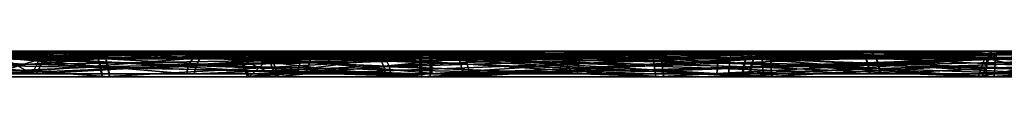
# Model space of a CAD drawing. Header units: millimetres. Extents: x -150 to 150, y -85 to 1149.
# Tile 356 of 656: x -72.356 to -71.2023, y 1014.37 to 1014.4. Entities that reach past the tile are written whole.
import ezdxf

# ---------------------------------------------------------------- set-up
doc = ezdxf.new("R2010")
doc.units = ezdxf.units.MM
doc.header["$LTSCALE"] = 21.359881
for name, color, linetype in [('4700', 7, 'CONTINUOUS'), ('4701', 7, 'CONTINUOUS'), ('4702', 7, 'CONTINUOUS'), ('4703', 7, 'CONTINUOUS'), ('4704', 7, 'CONTINUOUS'), ('4705', 7, 'CONTINUOUS'), ('4706', 7, 'CONTINUOUS'), ('4707', 7, 'CONTINUOUS'), ('4741', 7, 'CONTINUOUS'), ('4742', 7, 'CONTINUOUS'), ('4743', 7, 'CONTINUOUS'), ('4744', 7, 'CONTINUOUS'), ('4745', 7, 'CONTINUOUS'), ('4746', 7, 'CONTINUOUS'), ('4747', 7, 'CONTINUOUS'), ('4748', 7, 'CONTINUOUS'), ('7734', 7, 'CONTINUOUS'), ('7735', 7, 'CONTINUOUS'), ('7736', 7, 'CONTINUOUS'), ('7737', 7, 'CONTINUOUS'), ('7738', 7, 'CONTINUOUS'), ('7739', 7, 'CONTINUOUS'), ('7740', 7, 'CONTINUOUS'), ('7741', 7, 'CONTINUOUS'), ('7775', 7, 'CONTINUOUS'), ('7776', 7, 'CONTINUOUS'), ('7777', 7, 'CONTINUOUS'), ('7778', 7, 'CONTINUOUS'), ('7779', 7, 'CONTINUOUS'), ('7780', 7, 'CONTINUOUS'), ('7781', 7, 'CONTINUOUS'), ('7782', 7, 'CONTINUOUS')]:
    doc.layers.add(name, color=color, linetype=linetype)

msp = doc.modelspace()

# ---------------------------------------------------------------- linework, layer by layer
at = {"layer": '4700', "linetype": 'CONTINUOUS'}
for points in [[(-72.0975, 1014.3912, 215.0958), (-71.9339, 1014.3912, 215.4529), (-72.0889, 1014.37, 215.0944), (-72.0975, 1014.3912, 215.0958)], [(-72.0607, 1014.3912, 214.7048), (-72.0975, 1014.3912, 215.0958), (-72.0525, 1014.37, 214.7078), (-72.0607, 1014.3912, 214.7048)], [(-72.0525, 1014.37, 214.7078), (-72.0975, 1014.3912, 215.0958), (-72.0889, 1014.37, 215.0944), (-72.0525, 1014.37, 214.7078)], [(-71.9339, 1014.3912, 215.4529), (-71.9289, 1014.3815, 215.4488), (-72.0889, 1014.37, 215.0944), (-71.9339, 1014.3912, 215.4529)], [(-71.8333, 1014.3912, 214.3846), (-72.0607, 1014.3912, 214.7048), (-71.8277, 1014.37, 214.3913), (-71.8333, 1014.3912, 214.3846)], [(-71.8277, 1014.37, 214.3913), (-72.0607, 1014.3912, 214.7048), (-72.0525, 1014.37, 214.7078), (-71.8277, 1014.37, 214.3913)], [(-71.4762, 1014.3912, 214.2209), (-71.8333, 1014.3912, 214.3846), (-71.4747, 1014.37, 214.2296), (-71.4762, 1014.3912, 214.2209)], [(-71.4747, 1014.37, 214.2296), (-71.8333, 1014.3912, 214.3846), (-71.8277, 1014.37, 214.3913), (-71.4747, 1014.37, 214.2296)], [(-71.0851, 1014.3912, 214.2578), (-71.4762, 1014.3912, 214.2209), (-71.0882, 1014.37, 214.266), (-71.0851, 1014.3912, 214.2578)], [(-71.0882, 1014.37, 214.266), (-71.4762, 1014.3912, 214.2209), (-71.4747, 1014.37, 214.2296), (-71.0882, 1014.37, 214.266)], [(-71.9289, 1014.3815, 215.4488), (-71.9272, 1014.37, 215.4473), (-72.0889, 1014.37, 215.0944), (-71.9289, 1014.3815, 215.4488)]]:
    msp.add_3dface(points, dxfattribs=at)
at = {"layer": '4701', "linetype": 'CONTINUOUS'}
for points in [[(-72.0975, 1014.3912, 215.0958), (-72.0607, 1014.3912, 214.7048), (-72.1185, 1014.4, 215.0992), (-72.0975, 1014.3912, 215.0958)], [(-71.9503, 1014.4, 215.4664), (-72.0975, 1014.3912, 215.0958), (-72.1185, 1014.4, 215.0992), (-71.9503, 1014.4, 215.4664)], [(-72.1185, 1014.4, 215.0992), (-72.0607, 1014.3912, 214.7048), (-72.0811, 1014.4, 214.6987), (-72.1185, 1014.4, 215.0992)], [(-72.0975, 1014.3912, 215.0958), (-71.9503, 1014.4, 215.4664), (-71.9414, 1014.3977, 215.4591), (-72.0975, 1014.3912, 215.0958)], [(-71.9339, 1014.3912, 215.4529), (-72.0975, 1014.3912, 215.0958), (-71.9414, 1014.3977, 215.4591), (-71.9339, 1014.3912, 215.4529)], [(-72.0811, 1014.4, 214.6987), (-72.0607, 1014.3912, 214.7048), (-71.8478, 1014.4, 214.3691), (-72.0811, 1014.4, 214.6987)], [(-72.0607, 1014.3912, 214.7048), (-71.8333, 1014.3912, 214.3846), (-71.8478, 1014.4, 214.3691), (-72.0607, 1014.3912, 214.7048)], [(-71.8478, 1014.4, 214.3691), (-71.8333, 1014.3912, 214.3846), (-71.4818, 1014.4, 214.2004), (-71.8478, 1014.4, 214.3691)], [(-71.8333, 1014.3912, 214.3846), (-71.4762, 1014.3912, 214.2209), (-71.4818, 1014.4, 214.2004), (-71.8333, 1014.3912, 214.3846)], [(-71.4818, 1014.4, 214.2004), (-71.4762, 1014.3912, 214.2209), (-71.0801, 1014.4, 214.2371), (-71.4818, 1014.4, 214.2004)], [(-71.4762, 1014.3912, 214.2209), (-71.0851, 1014.3912, 214.2578), (-71.0801, 1014.4, 214.2371), (-71.4762, 1014.3912, 214.2209)]]:
    msp.add_3dface(points, dxfattribs=at)
at = {"layer": '4702', "linetype": 'CONTINUOUS'}
for points in [[(-71.9289, 1014.3815, 215.4488), (-71.9339, 1014.3912, 215.4529), (-71.6137, 1014.3912, 215.6803), (-71.9289, 1014.3815, 215.4488)], [(-71.9272, 1014.37, 215.4473), (-71.9289, 1014.3815, 215.4488), (-71.6137, 1014.3912, 215.6803), (-71.9272, 1014.37, 215.4473)], [(-71.9272, 1014.37, 215.4473), (-71.6137, 1014.3912, 215.6803), (-71.6106, 1014.37, 215.6721), (-71.9272, 1014.37, 215.4473)], [(-71.6137, 1014.3912, 215.6803), (-71.2227, 1014.3912, 215.7172), (-71.6106, 1014.37, 215.6721), (-71.6137, 1014.3912, 215.6803)], [(-71.6106, 1014.37, 215.6721), (-71.2227, 1014.3912, 215.7172), (-71.2241, 1014.37, 215.7085), (-71.6106, 1014.37, 215.6721)], [(-71.2227, 1014.3912, 215.7172), (-70.8656, 1014.3912, 215.5536), (-71.2241, 1014.37, 215.7085), (-71.2227, 1014.3912, 215.7172)], [(-71.2241, 1014.37, 215.7085), (-70.8656, 1014.3912, 215.5536), (-70.8712, 1014.37, 215.5468), (-71.2241, 1014.37, 215.7085)]]:
    msp.add_3dface(points, dxfattribs=at)
at = {"layer": '4703', "linetype": 'CONTINUOUS'}
for points in [[(-71.9414, 1014.3977, 215.4591), (-71.9503, 1014.4, 215.4664), (-71.8002, 1014.4, 215.6056), (-71.9414, 1014.3977, 215.4591)], [(-71.9339, 1014.3912, 215.4529), (-71.9414, 1014.3977, 215.4591), (-71.8002, 1014.4, 215.6056), (-71.9339, 1014.3912, 215.4529)], [(-71.6137, 1014.3912, 215.6803), (-71.9339, 1014.3912, 215.4529), (-71.8002, 1014.4, 215.6056), (-71.6137, 1014.3912, 215.6803)], [(-71.6188, 1014.4, 215.7011), (-71.6137, 1014.3912, 215.6803), (-71.8002, 1014.4, 215.6056), (-71.6188, 1014.4, 215.7011)], [(-71.2227, 1014.3912, 215.7172), (-71.6137, 1014.3912, 215.6803), (-71.6188, 1014.4, 215.7011), (-71.2227, 1014.3912, 215.7172)], [(-71.2171, 1014.4, 215.7378), (-71.2227, 1014.3912, 215.7172), (-71.6188, 1014.4, 215.7011), (-71.2171, 1014.4, 215.7378)], [(-70.8656, 1014.3912, 215.5536), (-71.2227, 1014.3912, 215.7172), (-71.2171, 1014.4, 215.7378), (-70.8656, 1014.3912, 215.5536)], [(-70.851, 1014.4, 215.5691), (-70.8656, 1014.3912, 215.5536), (-71.2171, 1014.4, 215.7378), (-70.851, 1014.4, 215.5691)]]:
    msp.add_3dface(points, dxfattribs=at)
at = {"layer": '4704', "linetype": 'CONTINUOUS'}
for points in [[(-72.3779, 1014.3923, 215.1433), (-72.3272, 1014.3923, 214.6058), (-72.3875, 1014.3733, 215.145), (-72.3779, 1014.3923, 215.1433)], [(-72.3875, 1014.3733, 215.145), (-72.3272, 1014.3923, 214.6058), (-72.3364, 1014.3733, 214.6024), (-72.3875, 1014.3733, 215.145)], [(-72.1605, 1014.3733, 215.6404), (-72.3779, 1014.3923, 215.1433), (-72.3875, 1014.3733, 215.145), (-72.1605, 1014.3733, 215.6404)], [(-72.1529, 1014.3923, 215.6342), (-72.3779, 1014.3923, 215.1433), (-72.1581, 1014.3837, 215.6384), (-72.1529, 1014.3923, 215.6342)], [(-72.1581, 1014.3837, 215.6384), (-72.3779, 1014.3923, 215.1433), (-72.1605, 1014.3733, 215.6404), (-72.1581, 1014.3837, 215.6384)], [(-72.3272, 1014.3923, 214.6058), (-72.0146, 1014.3923, 214.1655), (-72.3364, 1014.3733, 214.6024), (-72.3272, 1014.3923, 214.6058)], [(-72.3364, 1014.3733, 214.6024), (-72.0146, 1014.3923, 214.1655), (-72.0208, 1014.3733, 214.158), (-72.3364, 1014.3733, 214.6024)], [(-72.0146, 1014.3923, 214.1655), (-71.5237, 1014.3923, 213.9406), (-72.0208, 1014.3733, 214.158), (-72.0146, 1014.3923, 214.1655)], [(-72.0208, 1014.3733, 214.158), (-71.5237, 1014.3923, 213.9406), (-71.5253, 1014.3733, 213.931), (-72.0208, 1014.3733, 214.158)], [(-71.5237, 1014.3923, 213.9406), (-70.9861, 1014.3923, 213.9913), (-71.5253, 1014.3733, 213.931), (-71.5237, 1014.3923, 213.9406)], [(-71.5253, 1014.3733, 213.931), (-70.9861, 1014.3923, 213.9913), (-70.9827, 1014.3733, 213.9821), (-71.5253, 1014.3733, 213.931)]]:
    msp.add_3dface(points, dxfattribs=at)
at = {"layer": '4705', "linetype": 'CONTINUOUS'}
for points in [[(-72.3272, 1014.3923, 214.6058), (-72.3779, 1014.3923, 215.1433), (-72.3587, 1014.4, 215.1367), (-72.3272, 1014.3923, 214.6058)], [(-72.3779, 1014.3923, 215.1433), (-72.1529, 1014.3923, 215.6342), (-72.2801, 1014.4, 215.3938), (-72.3779, 1014.3923, 215.1433)], [(-72.3587, 1014.4, 215.1367), (-72.3779, 1014.3923, 215.1433), (-72.2801, 1014.4, 215.3938), (-72.3587, 1014.4, 215.1367)], [(-72.3075, 1014.4, 214.6102), (-72.3272, 1014.3923, 214.6058), (-72.3587, 1014.4, 215.1367), (-72.3075, 1014.4, 214.6102)], [(-72.0146, 1014.3923, 214.1655), (-72.3272, 1014.3923, 214.6058), (-72.3075, 1014.4, 214.6102), (-72.0146, 1014.3923, 214.1655)], [(-72.0012, 1014.4, 214.1805), (-72.0146, 1014.3923, 214.1655), (-72.3075, 1014.4, 214.6102), (-72.0012, 1014.4, 214.1805)], [(-72.2801, 1014.4, 215.3938), (-72.1529, 1014.3923, 215.6342), (-72.1458, 1014.398, 215.6283), (-72.2801, 1014.4, 215.3938)], [(-72.1375, 1014.4, 215.6214), (-72.2801, 1014.4, 215.3938), (-72.1458, 1014.398, 215.6283), (-72.1375, 1014.4, 215.6214)], [(-71.5237, 1014.3923, 213.9406), (-72.0146, 1014.3923, 214.1655), (-72.0012, 1014.4, 214.1805), (-71.5237, 1014.3923, 213.9406)], [(-71.5201, 1014.4, 213.9603), (-71.5237, 1014.3923, 213.9406), (-72.0012, 1014.4, 214.1805), (-71.5201, 1014.4, 213.9603)], [(-70.9861, 1014.3923, 213.9913), (-71.5237, 1014.3923, 213.9406), (-70.9937, 1014.4, 214.0098), (-70.9861, 1014.3923, 213.9913)], [(-70.9937, 1014.4, 214.0098), (-71.5237, 1014.3923, 213.9406), (-71.5201, 1014.4, 213.9603), (-70.9937, 1014.4, 214.0098)]]:
    msp.add_3dface(points, dxfattribs=at)
at = {"layer": '4706', "linetype": 'CONTINUOUS'}
for points in [[(-72.1581, 1014.3837, 215.6384), (-72.1605, 1014.3733, 215.6404), (-71.7161, 1014.3733, 215.956), (-72.1581, 1014.3837, 215.6384)], [(-72.1529, 1014.3923, 215.6342), (-72.1581, 1014.3837, 215.6384), (-71.7161, 1014.3733, 215.956), (-72.1529, 1014.3923, 215.6342)], [(-71.7127, 1014.3923, 215.9469), (-72.1529, 1014.3923, 215.6342), (-71.7161, 1014.3733, 215.956), (-71.7127, 1014.3923, 215.9469)], [(-71.1735, 1014.3733, 216.0072), (-71.7127, 1014.3923, 215.9469), (-71.7161, 1014.3733, 215.956), (-71.1735, 1014.3733, 216.0072)], [(-71.1752, 1014.3923, 215.9975), (-71.7127, 1014.3923, 215.9469), (-71.1735, 1014.3733, 216.0072), (-71.1752, 1014.3923, 215.9975)]]:
    msp.add_3dface(points, dxfattribs=at)
at = {"layer": '4707', "linetype": 'CONTINUOUS'}
for points in [[(-72.1458, 1014.398, 215.6283), (-72.1529, 1014.3923, 215.6342), (-71.7127, 1014.3923, 215.9469), (-72.1458, 1014.398, 215.6283)], [(-72.1375, 1014.4, 215.6214), (-72.1458, 1014.398, 215.6283), (-71.7127, 1014.3923, 215.9469), (-72.1375, 1014.4, 215.6214)], [(-72.1375, 1014.4, 215.6214), (-71.7127, 1014.3923, 215.9469), (-71.7051, 1014.4, 215.9283), (-72.1375, 1014.4, 215.6214)], [(-71.7127, 1014.3923, 215.9469), (-71.1752, 1014.3923, 215.9975), (-71.7051, 1014.4, 215.9283), (-71.7127, 1014.3923, 215.9469)], [(-71.7051, 1014.4, 215.9283), (-71.1752, 1014.3923, 215.9975), (-71.1787, 1014.4, 215.9778), (-71.7051, 1014.4, 215.9283)]]:
    msp.add_3dface(points, dxfattribs=at)
at = {"layer": '4741', "linetype": 'CONTINUOUS'}
for points in [[(-72.0958, 1014.3912, 384.8942), (-72.0642, 1014.3912, 385.2857), (-72.0871, 1014.37, 384.8958), (-72.0958, 1014.3912, 384.8942)], [(-71.9274, 1014.3912, 384.5393), (-72.0958, 1014.3912, 384.8942), (-71.9225, 1014.3815, 384.5435), (-71.9274, 1014.3912, 384.5393)], [(-71.9225, 1014.3815, 384.5435), (-72.0958, 1014.3912, 384.8942), (-71.9207, 1014.37, 384.545), (-71.9225, 1014.3815, 384.5435)], [(-71.9207, 1014.37, 384.545), (-72.0958, 1014.3912, 384.8942), (-72.0871, 1014.37, 384.8958), (-71.9207, 1014.37, 384.545)], [(-72.0871, 1014.37, 384.8958), (-72.0642, 1014.3912, 385.2857), (-72.0559, 1014.37, 385.2827), (-72.0871, 1014.37, 384.8958)], [(-72.0642, 1014.3912, 385.2857), (-71.841, 1014.3912, 385.6089), (-72.0559, 1014.37, 385.2827), (-72.0642, 1014.3912, 385.2857)], [(-72.0559, 1014.37, 385.2827), (-71.841, 1014.3912, 385.6089), (-71.8353, 1014.37, 385.6022), (-72.0559, 1014.37, 385.2827)], [(-71.841, 1014.3912, 385.6089), (-71.4862, 1014.3912, 385.7773), (-71.8353, 1014.37, 385.6022), (-71.841, 1014.3912, 385.6089)], [(-71.8353, 1014.37, 385.6022), (-71.4862, 1014.3912, 385.7773), (-71.4846, 1014.37, 385.7687), (-71.8353, 1014.37, 385.6022)], [(-71.4862, 1014.3912, 385.7773), (-71.0947, 1014.3912, 385.7457), (-71.4846, 1014.37, 385.7687), (-71.4862, 1014.3912, 385.7773)], [(-71.4846, 1014.37, 385.7687), (-71.0947, 1014.3912, 385.7457), (-71.0976, 1014.37, 385.7374), (-71.4846, 1014.37, 385.7687)]]:
    msp.add_3dface(points, dxfattribs=at)
at = {"layer": '4742', "linetype": 'CONTINUOUS'}
for points in [[(-72.0642, 1014.3912, 385.2857), (-72.0958, 1014.3912, 384.8942), (-72.1171, 1014.4, 384.8928), (-72.0642, 1014.3912, 385.2857)], [(-72.0835, 1014.4, 385.2948), (-72.0642, 1014.3912, 385.2857), (-72.1171, 1014.4, 384.8928), (-72.0835, 1014.4, 385.2948)], [(-72.1171, 1014.4, 384.8928), (-72.0958, 1014.3912, 384.8942), (-72.0546, 1014.4, 384.6975), (-72.1171, 1014.4, 384.8928)], [(-72.0958, 1014.3912, 384.8942), (-71.9274, 1014.3912, 384.5393), (-72.0546, 1014.4, 384.6975), (-72.0958, 1014.3912, 384.8942)], [(-71.841, 1014.3912, 385.6089), (-72.0642, 1014.3912, 385.2857), (-72.0835, 1014.4, 385.2948), (-71.841, 1014.3912, 385.6089)], [(-71.8538, 1014.4, 385.6259), (-71.841, 1014.3912, 385.6089), (-72.0835, 1014.4, 385.2948), (-71.8538, 1014.4, 385.6259)], [(-72.0546, 1014.4, 384.6975), (-71.9274, 1014.3912, 384.5393), (-71.9348, 1014.3977, 384.533), (-72.0546, 1014.4, 384.6975)], [(-71.9436, 1014.4, 384.5256), (-72.0546, 1014.4, 384.6975), (-71.9348, 1014.3977, 384.533), (-71.9436, 1014.4, 384.5256)], [(-71.4862, 1014.3912, 385.7773), (-71.841, 1014.3912, 385.6089), (-71.8538, 1014.4, 385.6259), (-71.4862, 1014.3912, 385.7773)], [(-71.4886, 1014.4, 385.7984), (-71.4862, 1014.3912, 385.7773), (-71.8538, 1014.4, 385.6259), (-71.4886, 1014.4, 385.7984)], [(-71.0877, 1014.4, 385.7657), (-71.4862, 1014.3912, 385.7773), (-71.4886, 1014.4, 385.7984), (-71.0877, 1014.4, 385.7657)], [(-71.0947, 1014.3912, 385.7457), (-71.4862, 1014.3912, 385.7773), (-71.0877, 1014.4, 385.7657), (-71.0947, 1014.3912, 385.7457)]]:
    msp.add_3dface(points, dxfattribs=at)
at = {"layer": '4743', "linetype": 'CONTINUOUS'}
for points in [[(-71.9274, 1014.3912, 384.5393), (-71.9225, 1014.3815, 384.5435), (-71.6012, 1014.37, 384.3245), (-71.9274, 1014.3912, 384.5393)], [(-71.6042, 1014.3912, 384.3162), (-71.9274, 1014.3912, 384.5393), (-71.6012, 1014.37, 384.3245), (-71.6042, 1014.3912, 384.3162)], [(-71.2127, 1014.3912, 384.2846), (-71.6042, 1014.3912, 384.3162), (-71.2143, 1014.37, 384.2932), (-71.2127, 1014.3912, 384.2846)], [(-71.2143, 1014.37, 384.2932), (-71.6042, 1014.3912, 384.3162), (-71.6012, 1014.37, 384.3245), (-71.2143, 1014.37, 384.2932)], [(-70.8635, 1014.37, 384.4596), (-71.2127, 1014.3912, 384.2846), (-71.2143, 1014.37, 384.2932), (-70.8635, 1014.37, 384.4596)], [(-70.8578, 1014.3912, 384.4529), (-71.2127, 1014.3912, 384.2846), (-70.8635, 1014.37, 384.4596), (-70.8578, 1014.3912, 384.4529)], [(-71.9225, 1014.3815, 384.5435), (-71.9207, 1014.37, 384.545), (-71.6012, 1014.37, 384.3245), (-71.9225, 1014.3815, 384.5435)]]:
    msp.add_3dface(points, dxfattribs=at)
at = {"layer": '4744', "linetype": 'CONTINUOUS'}
for points in [[(-71.9436, 1014.4, 384.5256), (-71.9348, 1014.3977, 384.533), (-71.6042, 1014.3912, 384.3162), (-71.9436, 1014.4, 384.5256)], [(-71.9436, 1014.4, 384.5256), (-71.6042, 1014.3912, 384.3162), (-71.6111, 1014.4, 384.2962), (-71.9436, 1014.4, 384.5256)], [(-71.9348, 1014.3977, 384.533), (-71.9274, 1014.3912, 384.5393), (-71.6042, 1014.3912, 384.3162), (-71.9348, 1014.3977, 384.533)], [(-71.6042, 1014.3912, 384.3162), (-71.2127, 1014.3912, 384.2846), (-71.6111, 1014.4, 384.2962), (-71.6042, 1014.3912, 384.3162)], [(-71.6111, 1014.4, 384.2962), (-71.2127, 1014.3912, 384.2846), (-71.2102, 1014.4, 384.2635), (-71.6111, 1014.4, 384.2962)], [(-71.2127, 1014.3912, 384.2846), (-70.8578, 1014.3912, 384.4529), (-70.8451, 1014.4, 384.4359), (-71.2127, 1014.3912, 384.2846)], [(-71.2102, 1014.4, 384.2635), (-71.2127, 1014.3912, 384.2846), (-70.8451, 1014.4, 384.4359), (-71.2102, 1014.4, 384.2635)]]:
    msp.add_3dface(points, dxfattribs=at)
at = {"layer": '4745', "linetype": 'CONTINUOUS'}
for points in [[(-72.144, 1014.3923, 384.3551), (-72.1491, 1014.3837, 384.3508), (-72.3851, 1014.3733, 384.8412), (-72.144, 1014.3923, 384.3551)], [(-72.3754, 1014.3923, 384.8429), (-72.144, 1014.3923, 384.3551), (-72.3851, 1014.3733, 384.8412), (-72.3754, 1014.3923, 384.8429)], [(-72.3412, 1014.3733, 385.3844), (-72.3754, 1014.3923, 384.8429), (-72.3851, 1014.3733, 384.8412), (-72.3412, 1014.3733, 385.3844)], [(-72.1491, 1014.3837, 384.3508), (-72.1514, 1014.3733, 384.3488), (-72.3851, 1014.3733, 384.8412), (-72.1491, 1014.3837, 384.3508)], [(-72.332, 1014.3923, 385.3811), (-72.3754, 1014.3923, 384.8429), (-72.3412, 1014.3733, 385.3844), (-72.332, 1014.3923, 385.3811)], [(-72.0316, 1014.3733, 385.833), (-72.332, 1014.3923, 385.3811), (-72.3412, 1014.3733, 385.3844), (-72.0316, 1014.3733, 385.833)], [(-72.0252, 1014.3923, 385.8255), (-72.332, 1014.3923, 385.3811), (-72.0316, 1014.3733, 385.833), (-72.0252, 1014.3923, 385.8255)], [(-71.5392, 1014.3733, 386.0666), (-72.0252, 1014.3923, 385.8255), (-72.0316, 1014.3733, 385.833), (-71.5392, 1014.3733, 386.0666)], [(-71.5374, 1014.3923, 386.0569), (-72.0252, 1014.3923, 385.8255), (-71.5392, 1014.3733, 386.0666), (-71.5374, 1014.3923, 386.0569)], [(-70.9959, 1014.3733, 386.0227), (-71.5374, 1014.3923, 386.0569), (-71.5392, 1014.3733, 386.0666), (-70.9959, 1014.3733, 386.0227)], [(-70.9992, 1014.3923, 386.0135), (-71.5374, 1014.3923, 386.0569), (-70.9959, 1014.3733, 386.0227), (-70.9992, 1014.3923, 386.0135)]]:
    msp.add_3dface(points, dxfattribs=at)
at = {"layer": '4746', "linetype": 'CONTINUOUS'}
for points in [[(-72.3754, 1014.3923, 384.8429), (-72.332, 1014.3923, 385.3811), (-72.3559, 1014.4, 384.8472), (-72.3754, 1014.3923, 384.8429)], [(-72.1287, 1014.4, 384.3681), (-72.3754, 1014.3923, 384.8429), (-72.3559, 1014.4, 384.8472), (-72.1287, 1014.4, 384.3681)], [(-72.3754, 1014.3923, 384.8429), (-72.1287, 1014.4, 384.3681), (-72.1369, 1014.398, 384.3611), (-72.3754, 1014.3923, 384.8429)], [(-72.144, 1014.3923, 384.3551), (-72.3754, 1014.3923, 384.8429), (-72.1369, 1014.398, 384.3611), (-72.144, 1014.3923, 384.3551)], [(-72.3559, 1014.4, 384.8472), (-72.332, 1014.3923, 385.3811), (-72.3132, 1014.4, 385.3742), (-72.3559, 1014.4, 384.8472)], [(-72.332, 1014.3923, 385.3811), (-72.0252, 1014.3923, 385.8255), (-72.0128, 1014.4, 385.8097), (-72.332, 1014.3923, 385.3811)], [(-72.3132, 1014.4, 385.3742), (-72.332, 1014.3923, 385.3811), (-72.0128, 1014.4, 385.8097), (-72.3132, 1014.4, 385.3742)], [(-72.0252, 1014.3923, 385.8255), (-71.5374, 1014.3923, 386.0569), (-71.5365, 1014.4, 386.0368), (-72.0252, 1014.3923, 385.8255)], [(-72.0128, 1014.4, 385.8097), (-72.0252, 1014.3923, 385.8255), (-71.5365, 1014.4, 386.0368), (-72.0128, 1014.4, 385.8097)], [(-71.5374, 1014.3923, 386.0569), (-70.9992, 1014.3923, 386.0135), (-71.0091, 1014.4, 385.9957), (-71.5374, 1014.3923, 386.0569)], [(-71.5365, 1014.4, 386.0368), (-71.5374, 1014.3923, 386.0569), (-71.0091, 1014.4, 385.9957), (-71.5365, 1014.4, 386.0368)]]:
    msp.add_3dface(points, dxfattribs=at)
at = {"layer": '4747', "linetype": 'CONTINUOUS'}
for points in [[(-72.1514, 1014.3733, 384.3488), (-72.1491, 1014.3837, 384.3508), (-71.6996, 1014.3923, 384.0484), (-72.1514, 1014.3733, 384.3488)], [(-72.1514, 1014.3733, 384.3488), (-71.6996, 1014.3923, 384.0484), (-71.7029, 1014.3733, 384.0392), (-72.1514, 1014.3733, 384.3488)], [(-72.1491, 1014.3837, 384.3508), (-72.144, 1014.3923, 384.3551), (-71.6996, 1014.3923, 384.0484), (-72.1491, 1014.3837, 384.3508)], [(-71.6996, 1014.3923, 384.0484), (-71.1614, 1014.3923, 384.0049), (-71.7029, 1014.3733, 384.0392), (-71.6996, 1014.3923, 384.0484)], [(-71.7029, 1014.3733, 384.0392), (-71.1614, 1014.3923, 384.0049), (-71.1597, 1014.3733, 383.9953), (-71.7029, 1014.3733, 384.0392)]]:
    msp.add_3dface(points, dxfattribs=at)
at = {"layer": '4748', "linetype": 'CONTINUOUS'}
for points in [[(-72.144, 1014.3923, 384.3551), (-72.1369, 1014.398, 384.3611), (-71.9294, 1014.4, 384.1881), (-72.144, 1014.3923, 384.3551)], [(-71.6996, 1014.3923, 384.0484), (-72.144, 1014.3923, 384.3551), (-71.9294, 1014.4, 384.1881), (-71.6996, 1014.3923, 384.0484)], [(-72.1369, 1014.398, 384.3611), (-72.1287, 1014.4, 384.3681), (-71.9294, 1014.4, 384.1881), (-72.1369, 1014.398, 384.3611)], [(-71.6897, 1014.4, 384.0661), (-71.6996, 1014.3923, 384.0484), (-71.9294, 1014.4, 384.1881), (-71.6897, 1014.4, 384.0661)], [(-71.1614, 1014.3923, 384.0049), (-71.6996, 1014.3923, 384.0484), (-71.6897, 1014.4, 384.0661), (-71.1614, 1014.3923, 384.0049)], [(-71.1624, 1014.4, 384.0251), (-71.1614, 1014.3923, 384.0049), (-71.6897, 1014.4, 384.0661), (-71.1624, 1014.4, 384.0251)]]:
    msp.add_3dface(points, dxfattribs=at)
at = {"layer": '7734', "linetype": 'CONTINUOUS'}
for points in [[(-72.5398, 1014.3912, 258.875), (-72.2639, 1014.3912, 259.1546), (-72.5321, 1014.37, 258.8707), (-72.5398, 1014.3912, 258.875)], [(-72.2551, 1014.3912, 257.8404), (-72.5347, 1014.3912, 258.1162), (-72.2508, 1014.37, 257.848), (-72.2551, 1014.3912, 257.8404)], [(-72.2508, 1014.37, 257.848), (-72.5347, 1014.3912, 258.1162), (-72.5271, 1014.37, 258.1207), (-72.2508, 1014.37, 257.848)], [(-72.2639, 1014.3912, 259.1546), (-72.2606, 1014.3815, 259.149), (-72.5321, 1014.37, 258.8707), (-72.2639, 1014.3912, 259.1546)], [(-71.875, 1014.3912, 257.7412), (-72.2551, 1014.3912, 257.8404), (-71.8751, 1014.37, 257.75), (-71.875, 1014.3912, 257.7412)], [(-71.8751, 1014.37, 257.75), (-72.2551, 1014.3912, 257.8404), (-72.2508, 1014.37, 257.848), (-71.8751, 1014.37, 257.75)], [(-71.5008, 1014.37, 257.853), (-71.875, 1014.3912, 257.7412), (-71.8751, 1014.37, 257.75), (-71.5008, 1014.37, 257.853)], [(-71.4963, 1014.3912, 257.8454), (-71.875, 1014.3912, 257.7412), (-71.4996, 1014.3815, 257.851), (-71.4963, 1014.3912, 257.8454)], [(-71.4996, 1014.3815, 257.851), (-71.875, 1014.3912, 257.7412), (-71.5008, 1014.37, 257.853), (-71.4996, 1014.3815, 257.851)], [(-72.2606, 1014.3815, 259.149), (-72.2594, 1014.37, 259.147), (-72.5321, 1014.37, 258.8707), (-72.2606, 1014.3815, 259.149)]]:
    msp.add_3dface(points, dxfattribs=at)
at = {"layer": '7735', "linetype": 'CONTINUOUS'}
for points in [[(-72.2746, 1014.4, 259.1729), (-72.5398, 1014.3912, 258.875), (-72.5583, 1014.4, 258.8853), (-72.2746, 1014.4, 259.1729)], [(-72.5537, 1014.4, 258.1066), (-72.5347, 1014.3912, 258.1162), (-72.2674, 1014.4, 257.8229), (-72.5537, 1014.4, 258.1066)], [(-72.5398, 1014.3912, 258.875), (-72.2746, 1014.4, 259.1729), (-72.2688, 1014.3977, 259.163), (-72.5398, 1014.3912, 258.875)], [(-72.2639, 1014.3912, 259.1546), (-72.5398, 1014.3912, 258.875), (-72.2688, 1014.3977, 259.163), (-72.2639, 1014.3912, 259.1546)], [(-72.5347, 1014.3912, 258.1162), (-72.2551, 1014.3912, 257.8404), (-72.2674, 1014.4, 257.8229), (-72.5347, 1014.3912, 258.1162)], [(-72.2674, 1014.4, 257.8229), (-72.2551, 1014.3912, 257.8404), (-71.8774, 1014.4, 257.72), (-72.2674, 1014.4, 257.8229)], [(-72.2551, 1014.3912, 257.8404), (-71.875, 1014.3912, 257.7412), (-71.8774, 1014.4, 257.72), (-72.2551, 1014.3912, 257.8404)], [(-71.8774, 1014.4, 257.72), (-71.875, 1014.3912, 257.7412), (-71.6742, 1014.4, 257.7477), (-71.8774, 1014.4, 257.72)], [(-71.875, 1014.3912, 257.7412), (-71.4963, 1014.3912, 257.8454), (-71.6742, 1014.4, 257.7477), (-71.875, 1014.3912, 257.7412)], [(-71.6742, 1014.4, 257.7477), (-71.4963, 1014.3912, 257.8454), (-71.4914, 1014.3977, 257.837), (-71.6742, 1014.4, 257.7477)], [(-71.4856, 1014.4, 257.8271), (-71.6742, 1014.4, 257.7477), (-71.4914, 1014.3977, 257.837), (-71.4856, 1014.4, 257.8271)]]:
    msp.add_3dface(points, dxfattribs=at)
at = {"layer": '7736', "linetype": 'CONTINUOUS'}
for points in [[(-72.2606, 1014.3815, 259.149), (-72.2639, 1014.3912, 259.1546), (-71.8852, 1014.3912, 259.2588), (-72.2606, 1014.3815, 259.149)], [(-72.2594, 1014.37, 259.147), (-72.2606, 1014.3815, 259.149), (-71.8852, 1014.3912, 259.2588), (-72.2594, 1014.37, 259.147)], [(-72.2594, 1014.37, 259.147), (-71.8852, 1014.3912, 259.2588), (-71.8851, 1014.37, 259.25), (-72.2594, 1014.37, 259.147)], [(-71.8852, 1014.3912, 259.2588), (-71.5051, 1014.3912, 259.1596), (-71.8851, 1014.37, 259.25), (-71.8852, 1014.3912, 259.2588)], [(-71.8851, 1014.37, 259.25), (-71.5051, 1014.3912, 259.1596), (-71.5095, 1014.37, 259.152), (-71.8851, 1014.37, 259.25)], [(-71.5051, 1014.3912, 259.1596), (-71.2255, 1014.3912, 258.8838), (-71.5095, 1014.37, 259.152), (-71.5051, 1014.3912, 259.1596)], [(-71.5095, 1014.37, 259.152), (-71.2255, 1014.3912, 258.8838), (-71.2331, 1014.37, 258.8793), (-71.5095, 1014.37, 259.152)], [(-71.4963, 1014.3912, 257.8454), (-71.4996, 1014.3815, 257.851), (-71.2281, 1014.37, 258.1293), (-71.4963, 1014.3912, 257.8454)], [(-71.2205, 1014.3912, 258.125), (-71.4963, 1014.3912, 257.8454), (-71.2281, 1014.37, 258.1293), (-71.2205, 1014.3912, 258.125)], [(-71.2255, 1014.3912, 258.8838), (-71.1213, 1014.3912, 258.5051), (-71.2331, 1014.37, 258.8793), (-71.2255, 1014.3912, 258.8838)], [(-71.2331, 1014.37, 258.8793), (-71.1213, 1014.3912, 258.5051), (-71.1301, 1014.37, 258.505), (-71.2331, 1014.37, 258.8793)], [(-71.1301, 1014.37, 258.505), (-71.2205, 1014.3912, 258.125), (-71.2281, 1014.37, 258.1293), (-71.1301, 1014.37, 258.505)], [(-71.1213, 1014.3912, 258.5051), (-71.2205, 1014.3912, 258.125), (-71.1301, 1014.37, 258.505), (-71.1213, 1014.3912, 258.5051)], [(-71.4996, 1014.3815, 257.851), (-71.5008, 1014.37, 257.853), (-71.2281, 1014.37, 258.1293), (-71.4996, 1014.3815, 257.851)]]:
    msp.add_3dface(points, dxfattribs=at)
at = {"layer": '7737', "linetype": 'CONTINUOUS'}
for points in [[(-72.2688, 1014.3977, 259.163), (-72.2746, 1014.4, 259.1729), (-72.086, 1014.4, 259.2523), (-72.2688, 1014.3977, 259.163)], [(-72.2639, 1014.3912, 259.1546), (-72.2688, 1014.3977, 259.163), (-72.086, 1014.4, 259.2523), (-72.2639, 1014.3912, 259.1546)], [(-71.8852, 1014.3912, 259.2588), (-72.2639, 1014.3912, 259.1546), (-72.086, 1014.4, 259.2523), (-71.8852, 1014.3912, 259.2588)], [(-71.8829, 1014.4, 259.28), (-71.8852, 1014.3912, 259.2588), (-72.086, 1014.4, 259.2523), (-71.8829, 1014.4, 259.28)], [(-71.5051, 1014.3912, 259.1596), (-71.8852, 1014.3912, 259.2588), (-71.8829, 1014.4, 259.28), (-71.5051, 1014.3912, 259.1596)], [(-71.4928, 1014.4, 259.1771), (-71.5051, 1014.3912, 259.1596), (-71.8829, 1014.4, 259.28), (-71.4928, 1014.4, 259.1771)], [(-71.2255, 1014.3912, 258.8838), (-71.5051, 1014.3912, 259.1596), (-71.4928, 1014.4, 259.1771), (-71.2255, 1014.3912, 258.8838)], [(-71.4914, 1014.3977, 257.837), (-71.4963, 1014.3912, 257.8454), (-71.2205, 1014.3912, 258.125), (-71.4914, 1014.3977, 257.837)], [(-71.2066, 1014.4, 258.8934), (-71.2255, 1014.3912, 258.8838), (-71.4928, 1014.4, 259.1771), (-71.2066, 1014.4, 258.8934)], [(-71.4856, 1014.4, 257.8271), (-71.4914, 1014.3977, 257.837), (-71.2205, 1014.3912, 258.125), (-71.4856, 1014.4, 257.8271)], [(-71.4856, 1014.4, 257.8271), (-71.2205, 1014.3912, 258.125), (-71.2019, 1014.4, 258.1147), (-71.4856, 1014.4, 257.8271)], [(-71.1213, 1014.3912, 258.5051), (-71.2255, 1014.3912, 258.8838), (-71.2066, 1014.4, 258.8934), (-71.1213, 1014.3912, 258.5051)], [(-71.2205, 1014.3912, 258.125), (-71.1213, 1014.3912, 258.5051), (-71.2019, 1014.4, 258.1147), (-71.2205, 1014.3912, 258.125)], [(-71.1001, 1014.4, 258.5038), (-71.1213, 1014.3912, 258.5051), (-71.2066, 1014.4, 258.8934), (-71.1001, 1014.4, 258.5038)]]:
    msp.add_3dface(points, dxfattribs=at)
at = {"layer": '7738', "linetype": 'CONTINUOUS'}
for points in [[(-72.3956, 1014.3923, 257.5932), (-71.8731, 1014.3923, 257.4569), (-72.4004, 1014.3733, 257.5847), (-72.3956, 1014.3923, 257.5932)], [(-72.4004, 1014.3733, 257.5847), (-71.8731, 1014.3923, 257.4569), (-71.8731, 1014.3733, 257.4471), (-72.4004, 1014.3733, 257.5847)], [(-71.3525, 1014.3923, 257.6002), (-71.3492, 1014.3837, 257.5944), (-71.8731, 1014.3733, 257.4471), (-71.3525, 1014.3923, 257.6002)], [(-71.8731, 1014.3923, 257.4569), (-71.3525, 1014.3923, 257.6002), (-71.8731, 1014.3733, 257.4471), (-71.8731, 1014.3923, 257.4569)], [(-71.3492, 1014.3837, 257.5944), (-71.3476, 1014.3733, 257.5917), (-71.8731, 1014.3733, 257.4471), (-71.3492, 1014.3837, 257.5944)]]:
    msp.add_3dface(points, dxfattribs=at)
at = {"layer": '7739', "linetype": 'CONTINUOUS'}
for points in [[(-71.8731, 1014.3923, 257.4569), (-72.3956, 1014.3923, 257.5932), (-71.8739, 1014.4, 257.477), (-71.8731, 1014.3923, 257.4569)], [(-71.8739, 1014.4, 257.477), (-72.3956, 1014.3923, 257.5932), (-72.3855, 1014.4, 257.6105), (-71.8739, 1014.4, 257.477)], [(-71.3627, 1014.4, 257.6174), (-71.8731, 1014.3923, 257.4569), (-71.8739, 1014.4, 257.477), (-71.3627, 1014.4, 257.6174)], [(-71.8731, 1014.3923, 257.4569), (-71.3627, 1014.4, 257.6174), (-71.3572, 1014.398, 257.6082), (-71.8731, 1014.3923, 257.4569)], [(-71.3525, 1014.3923, 257.6002), (-71.8731, 1014.3923, 257.4569), (-71.3572, 1014.398, 257.6082), (-71.3525, 1014.3923, 257.6002)]]:
    msp.add_3dface(points, dxfattribs=at)
at = {"layer": '7740', "linetype": 'CONTINUOUS'}
for points in [[(-72.411, 1014.3837, 259.4056), (-72.4126, 1014.3733, 259.4083), (-71.8871, 1014.3733, 259.5529), (-72.411, 1014.3837, 259.4056)], [(-72.4077, 1014.3923, 259.3998), (-72.411, 1014.3837, 259.4056), (-71.8871, 1014.3733, 259.5529), (-72.4077, 1014.3923, 259.3998)], [(-71.8871, 1014.3923, 259.5431), (-72.4077, 1014.3923, 259.3998), (-71.8871, 1014.3733, 259.5529), (-71.8871, 1014.3923, 259.5431)], [(-71.3646, 1014.3923, 259.4068), (-71.8871, 1014.3923, 259.5431), (-71.3598, 1014.3733, 259.4153), (-71.3646, 1014.3923, 259.4068)], [(-71.3598, 1014.3733, 259.4153), (-71.8871, 1014.3923, 259.5431), (-71.8871, 1014.3733, 259.5529), (-71.3598, 1014.3733, 259.4153)], [(-70.9803, 1014.3923, 259.0276), (-71.3646, 1014.3923, 259.4068), (-70.9718, 1014.3733, 259.0325), (-70.9803, 1014.3923, 259.0276)], [(-70.9718, 1014.3733, 259.0325), (-71.3646, 1014.3923, 259.4068), (-71.3598, 1014.3733, 259.4153), (-70.9718, 1014.3733, 259.0325)], [(-71.3492, 1014.3837, 257.5944), (-71.3525, 1014.3923, 257.6002), (-70.9733, 1014.3923, 257.9845), (-71.3492, 1014.3837, 257.5944)], [(-71.3476, 1014.3733, 257.5917), (-71.3492, 1014.3837, 257.5944), (-70.9733, 1014.3923, 257.9845), (-71.3476, 1014.3733, 257.5917)], [(-71.3476, 1014.3733, 257.5917), (-70.9733, 1014.3923, 257.9845), (-70.9648, 1014.3733, 257.9797), (-71.3476, 1014.3733, 257.5917)]]:
    msp.add_3dface(points, dxfattribs=at)
at = {"layer": '7741', "linetype": 'CONTINUOUS'}
for points in [[(-72.403, 1014.398, 259.3918), (-72.4077, 1014.3923, 259.3998), (-71.8871, 1014.3923, 259.5431), (-72.403, 1014.398, 259.3918)], [(-72.3975, 1014.4, 259.3826), (-72.403, 1014.398, 259.3918), (-71.8871, 1014.3923, 259.5431), (-72.3975, 1014.4, 259.3826)], [(-72.3975, 1014.4, 259.3826), (-71.8871, 1014.3923, 259.5431), (-71.8863, 1014.4, 259.523), (-72.3975, 1014.4, 259.3826)], [(-71.8871, 1014.3923, 259.5431), (-71.3646, 1014.3923, 259.4068), (-71.8863, 1014.4, 259.523), (-71.8871, 1014.3923, 259.5431)], [(-71.8863, 1014.4, 259.523), (-71.3646, 1014.3923, 259.4068), (-71.3747, 1014.4, 259.3895), (-71.8863, 1014.4, 259.523)], [(-71.3747, 1014.4, 259.3895), (-71.3646, 1014.3923, 259.4068), (-70.9979, 1014.4, 259.0181), (-71.3747, 1014.4, 259.3895)], [(-71.3646, 1014.3923, 259.4068), (-70.9803, 1014.3923, 259.0276), (-70.9979, 1014.4, 259.0181), (-71.3646, 1014.3923, 259.4068)], [(-71.3572, 1014.398, 257.6082), (-71.3627, 1014.4, 257.6174), (-71.1508, 1014.4, 257.7825), (-71.3572, 1014.398, 257.6082)], [(-71.3525, 1014.3923, 257.6002), (-71.3572, 1014.398, 257.6082), (-71.1508, 1014.4, 257.7825), (-71.3525, 1014.3923, 257.6002)], [(-70.9733, 1014.3923, 257.9845), (-71.3525, 1014.3923, 257.6002), (-71.1508, 1014.4, 257.7825), (-70.9733, 1014.3923, 257.9845)]]:
    msp.add_3dface(points, dxfattribs=at)
at = {"layer": '7775', "linetype": 'CONTINUOUS'}
for points in [[(-72.5398, 1014.3912, 341.875), (-72.2639, 1014.3912, 342.1546), (-72.5321, 1014.37, 341.8707), (-72.5398, 1014.3912, 341.875)], [(-72.2551, 1014.3912, 340.8404), (-72.5347, 1014.3912, 341.1162), (-72.2519, 1014.3815, 340.846), (-72.2551, 1014.3912, 340.8404)], [(-72.2519, 1014.3815, 340.846), (-72.5347, 1014.3912, 341.1162), (-72.2508, 1014.37, 340.848), (-72.2519, 1014.3815, 340.846)], [(-72.2508, 1014.37, 340.848), (-72.5347, 1014.3912, 341.1162), (-72.5271, 1014.37, 341.1207), (-72.2508, 1014.37, 340.848)], [(-72.5321, 1014.37, 341.8707), (-72.2639, 1014.3912, 342.1546), (-72.2594, 1014.37, 342.147), (-72.5321, 1014.37, 341.8707)], [(-72.2639, 1014.3912, 342.1546), (-71.8852, 1014.3912, 342.2588), (-72.2594, 1014.37, 342.147), (-72.2639, 1014.3912, 342.1546)], [(-72.2594, 1014.37, 342.147), (-71.8852, 1014.3912, 342.2588), (-71.8851, 1014.37, 342.25), (-72.2594, 1014.37, 342.147)], [(-71.8852, 1014.3912, 342.2588), (-71.5051, 1014.3912, 342.1596), (-71.8851, 1014.37, 342.25), (-71.8852, 1014.3912, 342.2588)], [(-71.5051, 1014.3912, 342.1596), (-71.5083, 1014.3815, 342.154), (-71.8851, 1014.37, 342.25), (-71.5051, 1014.3912, 342.1596)], [(-71.5083, 1014.3815, 342.154), (-71.5095, 1014.37, 342.152), (-71.8851, 1014.37, 342.25), (-71.5083, 1014.3815, 342.154)]]:
    msp.add_3dface(points, dxfattribs=at)
at = {"layer": '7776', "linetype": 'CONTINUOUS'}
for points in [[(-72.2639, 1014.3912, 342.1546), (-72.5398, 1014.3912, 341.875), (-72.5575, 1014.4, 341.8866), (-72.2639, 1014.3912, 342.1546)], [(-72.2734, 1014.4, 342.1736), (-72.2639, 1014.3912, 342.1546), (-72.5575, 1014.4, 341.8866), (-72.2734, 1014.4, 342.1736)], [(-72.5347, 1014.3912, 341.1162), (-72.2551, 1014.3912, 340.8404), (-72.4287, 1014.4, 340.9455), (-72.5347, 1014.3912, 341.1162)], [(-72.4287, 1014.4, 340.9455), (-72.2551, 1014.3912, 340.8404), (-72.2599, 1014.3977, 340.8319), (-72.4287, 1014.4, 340.9455)], [(-72.2656, 1014.4, 340.8219), (-72.4287, 1014.4, 340.9455), (-72.2599, 1014.3977, 340.8319), (-72.2656, 1014.4, 340.8219)], [(-71.8855, 1014.4, 342.28), (-72.2639, 1014.3912, 342.1546), (-72.2734, 1014.4, 342.1736), (-71.8855, 1014.4, 342.28)], [(-71.8852, 1014.3912, 342.2588), (-72.2639, 1014.3912, 342.1546), (-71.8855, 1014.4, 342.28), (-71.8852, 1014.3912, 342.2588)], [(-71.4946, 1014.4, 342.1781), (-71.8852, 1014.3912, 342.2588), (-71.8855, 1014.4, 342.28), (-71.4946, 1014.4, 342.1781)], [(-71.8852, 1014.3912, 342.2588), (-71.4946, 1014.4, 342.1781), (-71.5003, 1014.3977, 342.1681), (-71.8852, 1014.3912, 342.2588)], [(-71.5051, 1014.3912, 342.1596), (-71.8852, 1014.3912, 342.2588), (-71.5003, 1014.3977, 342.1681), (-71.5051, 1014.3912, 342.1596)]]:
    msp.add_3dface(points, dxfattribs=at)
at = {"layer": '7777', "linetype": 'CONTINUOUS'}
for points in [[(-72.2551, 1014.3912, 340.8404), (-72.2519, 1014.3815, 340.846), (-71.8751, 1014.37, 340.75), (-72.2551, 1014.3912, 340.8404)], [(-71.875, 1014.3912, 340.7412), (-72.2551, 1014.3912, 340.8404), (-71.8751, 1014.37, 340.75), (-71.875, 1014.3912, 340.7412)], [(-71.5008, 1014.37, 340.853), (-71.875, 1014.3912, 340.7412), (-71.8751, 1014.37, 340.75), (-71.5008, 1014.37, 340.853)], [(-71.4963, 1014.3912, 340.8454), (-71.875, 1014.3912, 340.7412), (-71.5008, 1014.37, 340.853), (-71.4963, 1014.3912, 340.8454)], [(-71.5095, 1014.37, 342.152), (-71.5083, 1014.3815, 342.154), (-71.2255, 1014.3912, 341.8838), (-71.5095, 1014.37, 342.152)], [(-71.5095, 1014.37, 342.152), (-71.2255, 1014.3912, 341.8838), (-71.2331, 1014.37, 341.8793), (-71.5095, 1014.37, 342.152)], [(-71.5083, 1014.3815, 342.154), (-71.5051, 1014.3912, 342.1596), (-71.2255, 1014.3912, 341.8838), (-71.5083, 1014.3815, 342.154)], [(-71.2281, 1014.37, 341.1293), (-71.4963, 1014.3912, 340.8454), (-71.5008, 1014.37, 340.853), (-71.2281, 1014.37, 341.1293)], [(-71.2205, 1014.3912, 341.125), (-71.4963, 1014.3912, 340.8454), (-71.2281, 1014.37, 341.1293), (-71.2205, 1014.3912, 341.125)], [(-71.2255, 1014.3912, 341.8838), (-71.1213, 1014.3912, 341.5051), (-71.2331, 1014.37, 341.8793), (-71.2255, 1014.3912, 341.8838)], [(-71.2331, 1014.37, 341.8793), (-71.1213, 1014.3912, 341.5051), (-71.1301, 1014.37, 341.505), (-71.2331, 1014.37, 341.8793)], [(-71.1301, 1014.37, 341.505), (-71.2205, 1014.3912, 341.125), (-71.2281, 1014.37, 341.1293), (-71.1301, 1014.37, 341.505)], [(-71.1213, 1014.3912, 341.5051), (-71.2205, 1014.3912, 341.125), (-71.1301, 1014.37, 341.505), (-71.1213, 1014.3912, 341.5051)], [(-72.2519, 1014.3815, 340.846), (-72.2508, 1014.37, 340.848), (-71.8751, 1014.37, 340.75), (-72.2519, 1014.3815, 340.846)]]:
    msp.add_3dface(points, dxfattribs=at)
at = {"layer": '7778', "linetype": 'CONTINUOUS'}
for points in [[(-72.2656, 1014.4, 340.8219), (-72.2599, 1014.3977, 340.8319), (-71.875, 1014.3912, 340.7412), (-72.2656, 1014.4, 340.8219)], [(-72.2656, 1014.4, 340.8219), (-71.875, 1014.3912, 340.7412), (-71.8747, 1014.4, 340.72), (-72.2656, 1014.4, 340.8219)], [(-72.2599, 1014.3977, 340.8319), (-72.2551, 1014.3912, 340.8404), (-71.875, 1014.3912, 340.7412), (-72.2599, 1014.3977, 340.8319)], [(-71.875, 1014.3912, 340.7412), (-71.4963, 1014.3912, 340.8454), (-71.8747, 1014.4, 340.72), (-71.875, 1014.3912, 340.7412)], [(-71.8747, 1014.4, 340.72), (-71.4963, 1014.3912, 340.8454), (-71.4868, 1014.4, 340.8264), (-71.8747, 1014.4, 340.72)], [(-71.5051, 1014.3912, 342.1596), (-71.5003, 1014.3977, 342.1681), (-71.3315, 1014.4, 342.0545), (-71.5051, 1014.3912, 342.1596)], [(-71.2255, 1014.3912, 341.8838), (-71.5051, 1014.3912, 342.1596), (-71.3315, 1014.4, 342.0545), (-71.2255, 1014.3912, 341.8838)], [(-71.5003, 1014.3977, 342.1681), (-71.4946, 1014.4, 342.1781), (-71.3315, 1014.4, 342.0545), (-71.5003, 1014.3977, 342.1681)], [(-71.4963, 1014.3912, 340.8454), (-71.2205, 1014.3912, 341.125), (-71.2027, 1014.4, 341.1134), (-71.4963, 1014.3912, 340.8454)], [(-71.4868, 1014.4, 340.8264), (-71.4963, 1014.3912, 340.8454), (-71.2027, 1014.4, 341.1134), (-71.4868, 1014.4, 340.8264)], [(-71.206, 1014.4, 341.8924), (-71.2255, 1014.3912, 341.8838), (-71.3315, 1014.4, 342.0545), (-71.206, 1014.4, 341.8924)], [(-71.1213, 1014.3912, 341.5051), (-71.2255, 1014.3912, 341.8838), (-71.206, 1014.4, 341.8924), (-71.1213, 1014.3912, 341.5051)], [(-71.2205, 1014.3912, 341.125), (-71.1213, 1014.3912, 341.5051), (-71.1001, 1014.4, 341.5031), (-71.2205, 1014.3912, 341.125)], [(-71.2027, 1014.4, 341.1134), (-71.2205, 1014.3912, 341.125), (-71.1001, 1014.4, 341.5031), (-71.2027, 1014.4, 341.1134)], [(-71.1001, 1014.4, 341.5031), (-71.1213, 1014.3912, 341.5051), (-71.206, 1014.4, 341.8924), (-71.1001, 1014.4, 341.5031)]]:
    msp.add_3dface(points, dxfattribs=at)
at = {"layer": '7779', "linetype": 'CONTINUOUS'}
for points in [[(-71.8871, 1014.3733, 342.5529), (-72.4077, 1014.3923, 342.3998), (-72.4126, 1014.3733, 342.4083), (-71.8871, 1014.3733, 342.5529)], [(-71.8871, 1014.3923, 342.5431), (-72.4077, 1014.3923, 342.3998), (-71.8871, 1014.3733, 342.5529), (-71.8871, 1014.3923, 342.5431)], [(-71.3646, 1014.3923, 342.4068), (-71.8871, 1014.3923, 342.5431), (-71.3613, 1014.3837, 342.4126), (-71.3646, 1014.3923, 342.4068)], [(-71.3613, 1014.3837, 342.4126), (-71.8871, 1014.3923, 342.5431), (-71.3598, 1014.3733, 342.4153), (-71.3613, 1014.3837, 342.4126)], [(-71.3598, 1014.3733, 342.4153), (-71.8871, 1014.3923, 342.5431), (-71.8871, 1014.3733, 342.5529), (-71.3598, 1014.3733, 342.4153)]]:
    msp.add_3dface(points, dxfattribs=at)
at = {"layer": '7780', "linetype": 'CONTINUOUS'}
for points in [[(-72.4077, 1014.3923, 342.3998), (-71.8871, 1014.3923, 342.5431), (-71.8903, 1014.4, 342.523), (-72.4077, 1014.3923, 342.3998)], [(-72.3999, 1014.4, 342.3812), (-72.4077, 1014.3923, 342.3998), (-71.8903, 1014.4, 342.523), (-72.3999, 1014.4, 342.3812)], [(-71.8903, 1014.4, 342.523), (-71.8871, 1014.3923, 342.5431), (-71.6234, 1014.4, 342.4903), (-71.8903, 1014.4, 342.523)], [(-71.8871, 1014.3923, 342.5431), (-71.3646, 1014.3923, 342.4068), (-71.6234, 1014.4, 342.4903), (-71.8871, 1014.3923, 342.5431)], [(-71.6234, 1014.4, 342.4903), (-71.3646, 1014.3923, 342.4068), (-71.3692, 1014.398, 342.3987), (-71.6234, 1014.4, 342.4903)], [(-71.3745, 1014.4, 342.3894), (-71.6234, 1014.4, 342.4903), (-71.3692, 1014.398, 342.3987), (-71.3745, 1014.4, 342.3894)]]:
    msp.add_3dface(points, dxfattribs=at)
at = {"layer": '7781', "linetype": 'CONTINUOUS'}
for points in [[(-72.4004, 1014.3733, 340.5847), (-72.3989, 1014.3837, 340.5874), (-71.8731, 1014.3923, 340.4569), (-72.4004, 1014.3733, 340.5847)], [(-72.4004, 1014.3733, 340.5847), (-71.8731, 1014.3923, 340.4569), (-71.8731, 1014.3733, 340.4471), (-72.4004, 1014.3733, 340.5847)], [(-72.3989, 1014.3837, 340.5874), (-72.3956, 1014.3923, 340.5932), (-71.8731, 1014.3923, 340.4569), (-72.3989, 1014.3837, 340.5874)], [(-71.8731, 1014.3923, 340.4569), (-71.3525, 1014.3923, 340.6002), (-71.8731, 1014.3733, 340.4471), (-71.8731, 1014.3923, 340.4569)], [(-71.8731, 1014.3733, 340.4471), (-71.3525, 1014.3923, 340.6002), (-71.3476, 1014.3733, 340.5917), (-71.8731, 1014.3733, 340.4471)], [(-71.3646, 1014.3923, 342.4068), (-71.3613, 1014.3837, 342.4126), (-70.9718, 1014.3733, 342.0325), (-71.3646, 1014.3923, 342.4068)], [(-70.9803, 1014.3923, 342.0276), (-71.3646, 1014.3923, 342.4068), (-70.9718, 1014.3733, 342.0325), (-70.9803, 1014.3923, 342.0276)], [(-71.3613, 1014.3837, 342.4126), (-71.3598, 1014.3733, 342.4153), (-70.9718, 1014.3733, 342.0325), (-71.3613, 1014.3837, 342.4126)], [(-71.3525, 1014.3923, 340.6002), (-70.9733, 1014.3923, 340.9845), (-71.3476, 1014.3733, 340.5917), (-71.3525, 1014.3923, 340.6002)], [(-71.3476, 1014.3733, 340.5917), (-70.9733, 1014.3923, 340.9845), (-70.9648, 1014.3733, 340.9797), (-71.3476, 1014.3733, 340.5917)]]:
    msp.add_3dface(points, dxfattribs=at)
at = {"layer": '7782', "linetype": 'CONTINUOUS'}
for points in [[(-72.3956, 1014.3923, 340.5932), (-72.391, 1014.398, 340.6013), (-72.1368, 1014.4, 340.5097), (-72.3956, 1014.3923, 340.5932)], [(-71.8731, 1014.3923, 340.4569), (-72.3956, 1014.3923, 340.5932), (-72.1368, 1014.4, 340.5097), (-71.8731, 1014.3923, 340.4569)], [(-72.391, 1014.398, 340.6013), (-72.3857, 1014.4, 340.6106), (-72.1368, 1014.4, 340.5097), (-72.391, 1014.398, 340.6013)], [(-71.8699, 1014.4, 340.477), (-71.8731, 1014.3923, 340.4569), (-72.1368, 1014.4, 340.5097), (-71.8699, 1014.4, 340.477)], [(-71.3525, 1014.3923, 340.6002), (-71.8731, 1014.3923, 340.4569), (-71.8699, 1014.4, 340.477), (-71.3525, 1014.3923, 340.6002)], [(-71.3603, 1014.4, 340.6188), (-71.3525, 1014.3923, 340.6002), (-71.8699, 1014.4, 340.477), (-71.3603, 1014.4, 340.6188)], [(-71.3745, 1014.4, 342.3894), (-71.3692, 1014.398, 342.3987), (-70.9803, 1014.3923, 342.0276), (-71.3745, 1014.4, 342.3894)], [(-71.3745, 1014.4, 342.3894), (-70.9803, 1014.3923, 342.0276), (-70.9972, 1014.4, 342.0169), (-71.3745, 1014.4, 342.3894)], [(-71.3692, 1014.398, 342.3987), (-71.3646, 1014.3923, 342.4068), (-70.9803, 1014.3923, 342.0276), (-71.3692, 1014.398, 342.3987)], [(-70.9733, 1014.3923, 340.9845), (-71.3525, 1014.3923, 340.6002), (-71.3603, 1014.4, 340.6188), (-70.9733, 1014.3923, 340.9845)], [(-70.9903, 1014.4, 340.9951), (-70.9733, 1014.3923, 340.9845), (-71.3603, 1014.4, 340.6188), (-70.9903, 1014.4, 340.9951)]]:
    msp.add_3dface(points, dxfattribs=at)

doc.saveas('drawing.dxf')
